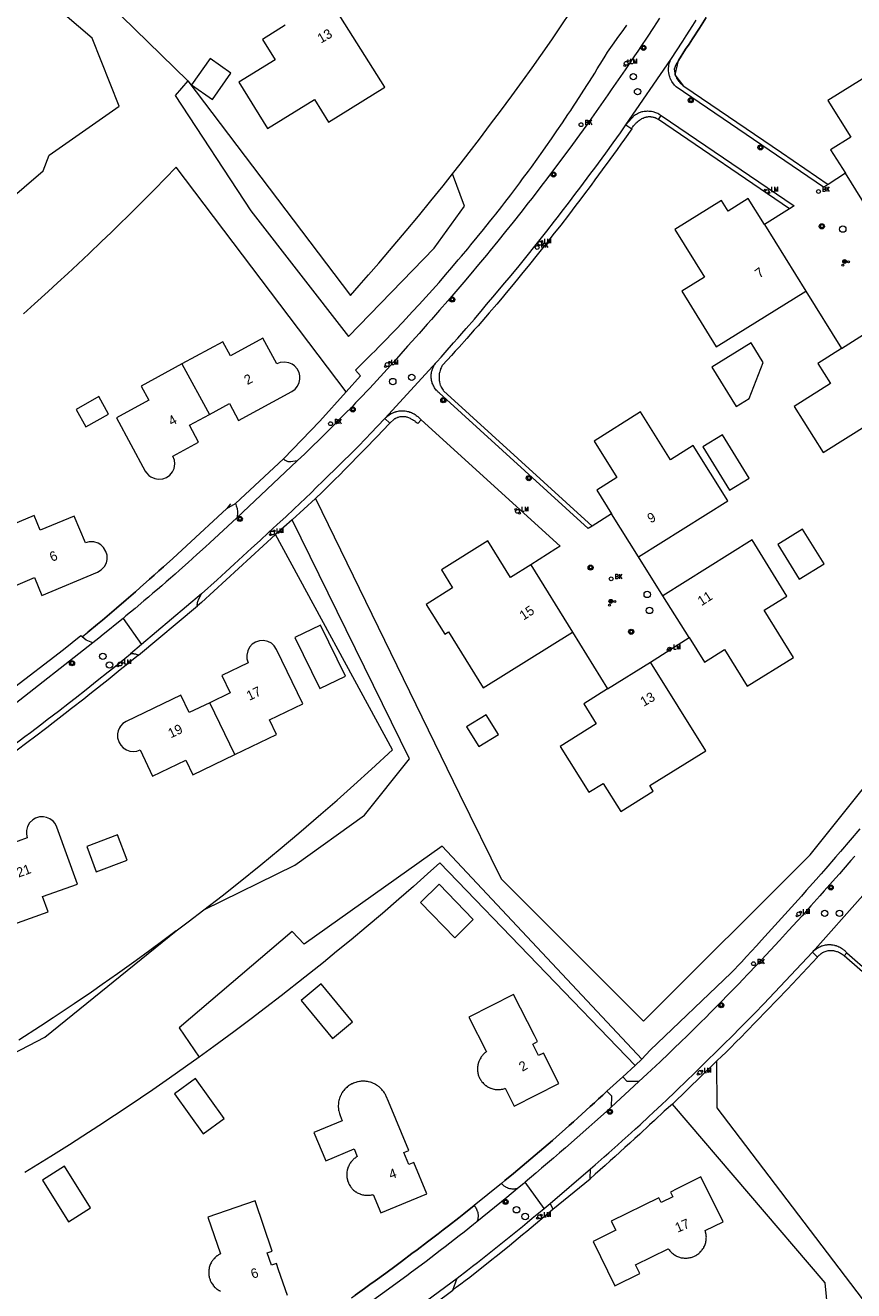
# Model space of a CAD drawing. Header units: metres. Extents: x 138165 to 154469, y 480134 to 494189.
# Tile 321 of 656: x 149211 to 149319, y 483194 to 483359. Entities that reach past the tile are written whole.
import ezdxf

# ---------------------------------------------------------------- set-up
doc = ezdxf.new("R2010")
doc.units = ezdxf.units.M
doc.header["$LTSCALE"] = 0.001
doc.header["$MEASUREMENT"] = 0
for name, color, linetype, lineweight in [('Level 5', 7, 'Continuous', 0), ('TOP-L-terrein schutting raster hek leuning', 7, 'Continuous', 0), ('TOP-L-topo objecten punt', 7, 'Continuous', 0), ('TOP-L-topo objecten vlak', 7, 'Continuous', 0), ('TOP-T-topo huisnummering naamgeving', 7, 'Continuous', 0)]:
    doc.layers.add(name, color=color, linetype=linetype, lineweight=lineweight)
doc.styles.add('Style-INTL_ISO', font='INTL_ISO.shx')
doc.styles.add('Style-STANDARD', font='STANDARD.shx')

# ---------------------------------------------------------------- blocks, each defined once
blk = doc.blocks.new('24')
at = {"layer": 'TOP-L-topo objecten punt', "color": 7, "linetype": 'Continuous', "lineweight": 0}
for radius in [0.025, 0.0182, 0.0115, 0.005]:
    blk.add_circle((0, 0), radius, dxfattribs=at)
blk = doc.blocks.new('39')
at = {"layer": 'TOP-L-topo objecten punt', "color": 7, "linetype": 'Continuous', "lineweight": 0}
for p, q in [((0.0175, 0.0175), (-0.0175, 0.0175)), ((-0.0175, 0.0175), (-0.0175, -0.0175)), ((0.0175, 0.0175), (0.0175, -0.0175)), ((0.0175, -0.0175), (-0.0175, -0.0175))]:
    blk.add_line(p, q, dxfattribs=at)
blk.add_circle((0, 0), 0.0332, dxfattribs=at)
blk = doc.blocks.new('72')
at = {"layer": 'TOP-L-topo objecten punt', "color": 7, "linetype": 'Continuous', "lineweight": 0}
blk.add_circle((0, 0), 0.025, dxfattribs=at)
at = {"layer": 'TOP-L-topo objecten punt', "color": 7, "linetype": 'Continuous', "lineweight": 0, "style": 'Style-STANDARD'}
blk.add_text('BK', height=0.06, dxfattribs=at).set_placement((0.0483, 0))
blk = doc.blocks.new('*U13')
at = {"layer": 'Level 5', "color": 7, "linetype": 'Continuous', "lineweight": 0}
blk.add_circle((0, 0), 0.0415, dxfattribs=at)
blk = doc.blocks.new('150')
at = {"layer": 'Level 5', "color": 7, "linetype": 'Continuous', "lineweight": 0}
blk.add_blockref('*U13', (0, 0), dxfattribs=at)
blk = doc.blocks.new('16')
at = {"layer": 'TOP-L-topo objecten punt', "color": 7, "linetype": 'Continuous', "lineweight": 0}
blk.add_circle((0, 0), 0.025, dxfattribs=at)
at = {"layer": 'TOP-L-topo objecten punt', "color": 7, "linetype": 'Continuous', "lineweight": 0, "style": 'Style-STANDARD'}
blk.add_text('LM', height=0.06, dxfattribs=at).set_placement((0.0483, 0))
blk = doc.blocks.new('10')
at = {"layer": 'TOP-L-topo objecten punt', "linetype": 'Continuous', "lineweight": 0}
blk.add_circle((0, 0), 0.0125, dxfattribs=at)
blk = doc.blocks.new('119')
at = {"layer": 'TOP-L-topo objecten punt', "color": 7, "linetype": 'Continuous', "lineweight": 0}
blk.add_circle((0, 0), 0.025, dxfattribs=at)
at = {"layer": 'TOP-L-topo objecten punt', "color": 7, "linetype": 'Continuous', "lineweight": 0, "style": 'Style-STANDARD'}
blk.add_text('KK', height=0.06, dxfattribs=at).set_placement((0.0483, 0))

msp = doc.modelspace()

# ---------------------------------------------------------------- linework, layer by layer
at = {"layer": 'TOP-L-terrein schutting raster hek leuning', "flags": 128}
for points in [[(149296.87, 483350.99), (149295.73, 483352.47), (149296.16, 483354.33), (149297.1, 483355.78), (149297.55, 483356.47), (149298, 483357.16), (149298.89, 483358.54), (149299.77, 483359.93)], [(149237.88, 483296.64), (149237.4, 483296.02), (149232.17, 483291.17), (149230.97, 483290.07), (149230.37, 483289.52), (149229.17, 483288.43), (149228.56, 483287.89), (149227.95, 483287.35), (149227.35, 483286.81), (149226.13, 483285.73), (149225.52, 483285.19), (149224.29, 483284.12), (149223.06, 483283.06), (149222.44, 483282.53), (149221.2, 483281.48), (149220.58, 483280.96), (149219.33, 483279.92)], [(149286.85, 483220.18), (149286.31, 483219.67), (149285.77, 483219.17), (149285.23, 483218.67), (149284.69, 483218.18), (149283.6, 483217.19), (149283.06, 483216.69), (149282.51, 483216.2), (149281.96, 483215.71), (149281.41, 483215.22), (149280.31, 483214.25), (149279.76, 483213.77), (149278.64, 483212.8), (149278.09, 483212.32), (149277.53, 483211.85), (149276.41, 483210.9), (149275.84, 483210.42), (149274.71, 483209.48), (149273.58, 483208.54), (149273.14, 483208.18), (149269.57, 483205.28), (149268.24, 483204.23), (149267.57, 483203.7), (149266.23, 483202.65), (149265.55, 483202.13), (149264.88, 483201.61), (149264.2, 483201.09), (149263.53, 483200.58), (149262.17, 483199.55), (149261.49, 483199.04), (149260.13, 483198.02), (149259.44, 483197.51), (149258.07, 483196.5), (149256.7, 483195.5), (149256.01, 483195), (149255.32, 483194.51), (149254.12, 483193.65)]]:
    msp.add_lwpolyline(points, dxfattribs=at)
at = {"layer": 'TOP-L-topo objecten vlak', "flags": 128}
for points in [[(149204.65, 483378.67), (149232.31, 483351.69)], [(149139.29, 483283.63), (149143.01, 483287.22), (149163.84, 483300.57), (149184.71, 483315.24), (149213.51, 483339.96), (149214.3, 483342.02), (149223.4, 483348.37), (149219.86, 483357.23), (149202.33, 483372.2), (149200.71, 483371.47), (149199.13, 483373.01)], [(149245.01, 483358.91), (149242.05, 483357.05), (149243.67, 483354.43), (149238.94, 483351.49), (149242.67, 483345.47), (149248.81, 483349.27), (149250.64, 483346.32), (149257.95, 483350.85), (149250.66, 483362.44)], [(149293.72, 483359.82), (149292.92, 483358.6), (149292.1, 483357.38), (149291.29, 483356.16), (149290.88, 483355.55), (149290.46, 483354.94), (149289.66, 483353.77), (149289.22, 483353.11), (149288.32, 483351.8), (149287.43, 483350.49), (149286.98, 483349.84), (149286.07, 483348.54), (149285.15, 483347.24), (149284.23, 483345.95), (149283.3, 483344.67), (149282.37, 483343.38), (149281.9, 483342.74), (149280.96, 483341.47), (149280.48, 483340.83), (149279.53, 483339.57), (149279.05, 483338.93), (149278.57, 483338.3), (149277.6, 483337.04), (149277.12, 483336.42), (149276.63, 483335.79), (149275.65, 483334.54), (149274.67, 483333.3), (149273.68, 483332.06), (149272.68, 483330.83), (149271.67, 483329.6), (149271.17, 483328.99), (149270.16, 483327.77), (149269.14, 483326.55), (149268.24, 483325.49), (149267.72, 483324.87), (149267.19, 483324.26), (149266.67, 483323.65), (149266.14, 483323.04), (149265.08, 483321.82), (149264.55, 483321.21), (149264.02, 483320.61), (149263.48, 483320), (149262.41, 483318.8), (149261.5, 483317.8), (149260.93, 483317.14), (149260.05, 483316.14), (149259.16, 483315.14), (149258.71, 483314.65), (149257.81, 483313.66), (149256.9, 483312.67), (149255.99, 483311.7), (149255.54, 483311.21), (149255.08, 483310.72), (149254.15, 483309.76), (149253.69, 483309.27), (149252.76, 483308.32), (149252.29, 483307.84), (149251.35, 483306.89), (149250.41, 483305.94), (149249.46, 483305), (149248.5, 483304.07), (149247.54, 483303.14), (149246.57, 483302.22)], [(149266.78, 483339.59), (149267.75, 483340.82), (149268.93, 483342.33), (149270.28, 483344.1), (149271.73, 483346.02), (149273, 483347.71), (149274.48, 483349.72), (149275.87, 483351.64), (149277.12, 483353.39), (149278.25, 483354.99), (149279.67, 483357.03), (149280.91, 483358.84), (149282.09, 483360.58)], [(149295.17, 483354.46), (149296.73, 483356.84), (149297.17, 483357.52), (149298.05, 483358.89), (149298.48, 483359.57)], [(149299.77, 483359.93), (149298.89, 483358.54), (149298, 483357.16), (149297.55, 483356.47), (149297.1, 483355.78), (149296.16, 483354.33), (149295.83, 483353.76), (149295.6, 483353.18), (149295.73, 483352.47), (149295.79, 483352.33), (149295.82, 483352.25), (149295.86, 483352.18), (149295.93, 483352.04), (149295.97, 483351.97), (149296.01, 483351.9), (149296.05, 483351.84), (149296.1, 483351.77), (149296.14, 483351.71), (149296.19, 483351.64), (149296.24, 483351.58), (149296.29, 483351.52), (149296.34, 483351.46), (149296.45, 483351.34), (149296.51, 483351.29), (149296.62, 483351.18), (149296.68, 483351.13), (149296.74, 483351.08), (149296.87, 483350.99), (149309.57, 483342.36), (149315.64, 483338.19)], [(149252.93, 483311.21), (149254.79, 483313.27), (149254.14, 483314.02), (149254.87, 483314.74), (149255.33, 483315.19), (149256.24, 483316.09), (149256.69, 483316.55), (149257.14, 483317), (149258.04, 483317.92), (149258.93, 483318.84), (149259.37, 483319.3), (149260.26, 483320.23), (149260.7, 483320.7), (149261.57, 483321.64), (149262.44, 483322.58), (149262.87, 483323.06), (149263.73, 483324.01), (149264.58, 483324.97), (149265.01, 483325.45), (149265.85, 483326.41), (149266.69, 483327.38), (149267.52, 483328.36), (149267.94, 483328.85), (149268.76, 483329.83), (149269.17, 483330.32), (149269.98, 483331.32), (149270.79, 483332.31), (149271.59, 483333.31), (149271.99, 483333.81), (149272.39, 483334.32), (149273.18, 483335.33), (149273.57, 483335.84), (149274.35, 483336.85), (149274.74, 483337.36), (149275.51, 483338.39), (149275.89, 483338.91), (149276.65, 483339.94), (149277.03, 483340.46), (149277.78, 483341.5), (149278.52, 483342.54), (149278.89, 483343.07), (149279.63, 483344.12), (149279.99, 483344.64), (149280.36, 483345.17), (149281.08, 483346.23), (149281.79, 483347.3), (149282.15, 483347.83), (149282.5, 483348.37), (149282.85, 483348.9), (149283.55, 483349.98), (149284.24, 483351.06), (149284.58, 483351.6), (149285.27, 483352.69), (149285.6, 483353.23), (149286.27, 483354.33), (149286.61, 483354.87), (149286.94, 483355.42), (149287.8, 483356.61), (149288.21, 483357.19), (149289.04, 483358.36), (149289.46, 483358.94)], [(149232.82, 483351.16), (149235.52, 483349.26), (149237.94, 483352.69), (149235.24, 483354.6), (149232.82, 483351.16)], [(149289.33, 483345.94), (149295.17, 483354.46)], [(149315.64, 483338.19), (149315.04, 483337.83), (149295.89, 483350.9), (149295.78, 483351), (149295.67, 483351.11), (149295.57, 483351.23), (149295.52, 483351.29), (149295.43, 483351.42), (149295.39, 483351.48), (149295.3, 483351.61), (149295.23, 483351.75), (149295.19, 483351.82), (149295.13, 483351.96), (149295.1, 483352.03), (149295.04, 483352.18), (149295, 483352.33), (149294.98, 483352.4), (149294.94, 483352.55), (149294.93, 483352.63), (149294.9, 483352.78), (149294.89, 483352.94), (149294.88, 483353.02), (149294.88, 483353.17), (149294.88, 483353.25), (149294.89, 483353.41), (149294.9, 483353.48), (149294.92, 483353.64), (149294.93, 483353.71), (149294.96, 483353.87), (149294.98, 483353.94), (149295.03, 483354.09), (149295.08, 483354.24), (149295.11, 483354.31), (149295.17, 483354.46)], [(149321.38, 483334.06), (149333.03, 483341.32), (149328.51, 483348.54), (149325.56, 483346.69), (149321.67, 483352.9), (149315.61, 483349.11), (149318.59, 483344.35), (149315.96, 483342.7), (149317.89, 483339.64)], [(149232.31, 483351.69), (149230.69, 483349.76), (149240.54, 483334.74), (149253.24, 483318.4), (149264.36, 483329.92), (149268.33, 483335.37), (149266.78, 483339.59)], [(149232.31, 483351.69), (149253.47, 483323.75), (149254.63, 483325.05), (149255.83, 483326.41), (149257.16, 483327.95), (149258.58, 483329.6), (149260.75, 483332.17), (149262.33, 483334.07), (149263.96, 483336.07), (149265.54, 483338.03), (149266.78, 483339.59)], [(149289.33, 483345.94), (149290.43, 483347.19), (149290.56, 483347.28), (149290.69, 483347.36), (149290.82, 483347.43), (149290.96, 483347.5), (149291.1, 483347.56), (149291.24, 483347.61), (149291.32, 483347.63), (149291.46, 483347.67), (149291.54, 483347.69), (149291.69, 483347.72), (149291.76, 483347.73), (149291.92, 483347.75), (149291.99, 483347.75), (149292.14, 483347.76), (149292.3, 483347.75), (149292.37, 483347.75), (149292.52, 483347.73), (149292.67, 483347.71), (149292.83, 483347.68), (149292.97, 483347.64), (149293.05, 483347.62), (149293.19, 483347.57), (149293.33, 483347.51), (149293.47, 483347.45), (149293.6, 483347.37), (149293.67, 483347.34), (149293.8, 483347.25), (149293.92, 483347.16)], [(149264.67, 483315.05), (149264.72, 483315.11), (149265.27, 483315.72), (149265.82, 483316.34), (149266.91, 483317.57), (149267.45, 483318.18), (149267.99, 483318.81), (149268.53, 483319.43), (149269.61, 483320.67), (149270.68, 483321.92), (149271.21, 483322.55), (149272.28, 483323.81), (149273.33, 483325.07), (149274.38, 483326.34), (149275.42, 483327.61), (149276.46, 483328.89), (149277.49, 483330.18), (149278.01, 483330.82), (149279.03, 483332.11), (149280.04, 483333.41), (149280.55, 483334.06), (149281.05, 483334.71), (149281.85, 483335.74), (149282.83, 483337.04), (149283.32, 483337.69), (149284.3, 483338.99), (149284.78, 483339.65), (149285.27, 483340.3), (149286.23, 483341.61), (149286.71, 483342.27), (149287.66, 483343.59), (149288.61, 483344.91), (149289.33, 483345.94)], [(149289.33, 483345.94), (149290.08, 483345.42)], [(149290.08, 483345.42), (149290.16, 483345.56), (149290.2, 483345.63), (149290.24, 483345.69), (149290.33, 483345.82), (149290.37, 483345.88), (149290.47, 483346), (149290.52, 483346.06), (149290.57, 483346.11), (149290.68, 483346.22), (149290.79, 483346.32), (149290.85, 483346.37), (149290.98, 483346.47), (149291.1, 483346.55), (149291.17, 483346.59), (149291.23, 483346.63), (149291.32, 483346.69), (149291.42, 483346.76), (149291.54, 483346.82), (149291.59, 483346.84), (149291.71, 483346.89), (149291.83, 483346.93), (149291.89, 483346.95), (149291.95, 483346.97), (149292.01, 483346.98), (149292.07, 483346.99), (149292.2, 483347.01), (149292.26, 483347.02), (149292.39, 483347.02), (149292.51, 483347.02), (149292.58, 483347.01), (149292.64, 483347.01), (149292.7, 483347), (149292.76, 483346.99), (149292.89, 483346.96), (149292.95, 483346.95), (149293.07, 483346.91), (149293.12, 483346.89), (149293.24, 483346.84), (149293.3, 483346.81), (149293.41, 483346.75), (149293.52, 483346.68), (149293.57, 483346.65)], [(149293.57, 483346.65), (149293.92, 483347.16)], [(149310.62, 483335.04), (149293.57, 483346.65)], [(149293.92, 483347.16), (149311.21, 483335.4), (149310.62, 483335.04)], [(149290.08, 483345.42), (149289.14, 483344.08), (149288.66, 483343.42), (149288.18, 483342.75), (149287.23, 483341.42), (149286.26, 483340.1), (149285.29, 483338.78), (149284.8, 483338.12), (149283.82, 483336.81), (149283.33, 483336.16), (149282.83, 483335.51), (149282.34, 483334.86), (149281.84, 483334.21), (149280.84, 483332.91), (149279.83, 483331.62), (149279.33, 483330.97), (149278.82, 483330.33), (149277.8, 483329.05), (149276.78, 483327.77), (149275.75, 483326.5), (149275.23, 483325.87), (149274.43, 483324.9), (149273.96, 483324.33), (149273, 483323.19), (149272.52, 483322.63), (149271.55, 483321.5), (149271.07, 483320.93), (149270.58, 483320.37), (149270.09, 483319.81), (149269.6, 483319.25), (149268.62, 483318.14), (149267.63, 483317.03), (149267.13, 483316.48), (149266.63, 483315.92), (149266.13, 483315.38), (149265.44, 483314.63), (149265.39, 483314.54), (149265.32, 483314.4), (149265.28, 483314.33), (149265.22, 483314.19), (149265.2, 483314.11), (149265.15, 483313.97), (149265.1, 483313.82), (149265.07, 483313.67), (149265.05, 483313.59), (149265.04, 483313.52), (149265.03, 483313.44), (149265.02, 483313.37), (149265.02, 483313.29), (149265.01, 483313.14), (149265.01, 483312.98), (149265.02, 483312.83), (149265.04, 483312.68), (149265.06, 483312.53), (149265.08, 483312.45), (149265.11, 483312.3), (149265.13, 483312.23), (149265.18, 483312.08), (149265.21, 483312.01), (149265.24, 483311.94), (149265.3, 483311.8), (149265.37, 483311.66), (149265.45, 483311.53), (149265.53, 483311.4), (149265.58, 483311.34), (149284.93, 483293.72)], [(149252.93, 483311.21), (149230.79, 483340.44), (149229.38, 483338.98), (149228.03, 483337.6), (149226.6, 483336.16), (149224.64, 483334.21), (149223.38, 483332.98), (149222.33, 483331.95), (149221.1, 483330.76), (149219.49, 483329.22), (149218.01, 483327.83), (149216.69, 483326.6), (149215.38, 483325.39), (149214.14, 483324.25), (149212.35, 483322.64), (149210.93, 483321.36)], [(149317.89, 483339.64), (149315.64, 483338.19)], [(149321.38, 483334.06), (149317.89, 483339.64)], [(149307.37, 483332.97), (149305.26, 483336.37), (149302.62, 483334.73), (149301.77, 483336.11), (149295.7, 483332.35), (149299.56, 483326.12), (149296.59, 483324.29), (149301.08, 483317.05), (149312.76, 483324.3)], [(149310.62, 483335.04), (149307.37, 483332.97)], [(149307.37, 483332.97), (149312.76, 483324.3)], [(149312.76, 483324.3), (149317.4, 483316.86)], [(149317.4, 483316.86), (149314.3, 483314.91), (149315.95, 483312.29), (149311.22, 483309.31), (149315, 483303.3), (149321.14, 483307.16), (149322.99, 483304.21), (149330.29, 483308.8), (149323, 483320.39)], [(149317.4, 483316.86), (149323, 483320.39)], [(149235.13, 483308.27), (149237.73, 483309.68), (149238.93, 483307.47), (149245.86, 483311.23), (149246.28, 483311.55), (149246.59, 483311.93), (149246.81, 483312.4), (149246.9, 483312.84), (149246.89, 483313.3), (149246.8, 483313.71), (149246.54, 483314.21), (149246.19, 483314.59), (149245.9, 483314.8), (149245.47, 483314.99), (149244.92, 483315.08), (149244.35, 483315.02), (149243.89, 483314.84), (149242.08, 483318.17), (149237.88, 483315.89), (149236.87, 483317.73), (149231.56, 483314.84)], [(149305.38, 483310.35), (149307.2, 483315.01), (149305.61, 483317.56), (149300.52, 483314.39), (149303.68, 483309.3), (149305.38, 483310.35)], [(149231.56, 483314.84), (149226.24, 483311.95), (149227.25, 483310.1), (149223.02, 483307.8), (149226.79, 483300.88), (149226.93, 483300.66), (149227.23, 483300.33), (149227.51, 483300.12), (149228.02, 483299.9), (149228.47, 483299.82), (149229.06, 483299.88), (149229.56, 483300.07), (149229.98, 483300.37), (149230.31, 483300.77), (149230.53, 483301.24), (149230.63, 483301.81), (149230.58, 483302.31), (149230.39, 483302.84), (149233.73, 483304.66), (149232.54, 483306.86), (149235.13, 483308.27)], [(149231.56, 483314.84), (149235.13, 483308.27)], [(149257.97, 483307.73), (149264.67, 483315.05)], [(149284.93, 483293.72), (149284.44, 483293.41), (149265.02, 483311.08), (149264.92, 483311.16), (149264.81, 483311.26), (149264.76, 483311.31), (149264.66, 483311.42), (149264.57, 483311.54), (149264.52, 483311.6), (149264.44, 483311.72), (149264.36, 483311.85), (149264.32, 483311.92), (149264.26, 483312.05), (149264.2, 483312.18), (149264.14, 483312.33), (149264.12, 483312.4), (149264.08, 483312.54), (149264.05, 483312.68), (149264.02, 483312.83), (149264, 483312.98), (149263.99, 483313.13), (149263.99, 483313.2), (149263.99, 483313.28), (149263.99, 483313.35), (149264, 483313.5), (149264.02, 483313.65), (149264.05, 483313.79), (149264.06, 483313.87), (149264.1, 483314.01), (149264.12, 483314.08), (149264.15, 483314.15), (149264.2, 483314.29), (149264.26, 483314.43), (149264.33, 483314.56), (149264.4, 483314.69), (149264.44, 483314.76), (149264.49, 483314.82), (149264.57, 483314.94), (149264.67, 483315.05)], [(149244.78, 483302.46), (149249.51, 483307.4), (149252.93, 483311.21)], [(149222.02, 483308.31), (149220.76, 483310.58), (149217.79, 483308.91), (149219.06, 483306.65), (149222.02, 483308.31)], [(149257.97, 483307.73), (149258.1, 483307.86), (149258.16, 483307.92), (149258.21, 483307.97), (149258.33, 483308.07), (149258.46, 483308.17), (149258.52, 483308.21), (149258.66, 483308.29), (149258.79, 483308.37), (149258.93, 483308.44), (149259.08, 483308.51), (149259.15, 483308.53), (149259.3, 483308.59), (149259.37, 483308.61), (149259.45, 483308.63), (149259.52, 483308.65), (149259.68, 483308.68), (149259.83, 483308.71), (149259.99, 483308.72), (149260.14, 483308.73), (149260.3, 483308.73), (149260.46, 483308.73), (149260.61, 483308.71), (149260.77, 483308.69), (149260.92, 483308.66), (149261.07, 483308.62), (149261.22, 483308.57), (149261.3, 483308.55), (149261.44, 483308.49), (149261.58, 483308.43), (149261.72, 483308.35), (149261.79, 483308.32), (149261.92, 483308.23), (149262.05, 483308.14), (149262.18, 483308.05), (149262.24, 483308), (149262.7, 483307.54)], [(149258.61, 483307.12), (149259.16, 483307.65), (149259.26, 483307.72), (149259.32, 483307.75), (149259.43, 483307.81), (149259.48, 483307.83), (149259.6, 483307.88), (149259.66, 483307.9), (149259.72, 483307.92), (149259.84, 483307.95), (149259.97, 483307.98), (149260.09, 483308), (149260.22, 483308.01), (149260.34, 483308.01), (149260.41, 483308), (149260.53, 483307.99), (149260.66, 483307.97), (149260.72, 483307.96), (149260.84, 483307.93), (149260.9, 483307.91), (149261.02, 483307.87), (149261.14, 483307.82), (149261.25, 483307.77), (149261.3, 483307.73), (149261.36, 483307.7), (149261.51, 483307.62), (149261.58, 483307.58), (149261.71, 483307.5), (149261.85, 483307.41), (149261.92, 483307.36), (149262.04, 483307.26), (149262.17, 483307.15), (149262.24, 483307.07), (149262.7, 483307.54)], [(149290.95, 483289.74), (149302.58, 483297), (149298.07, 483304.22), (149295.12, 483302.37), (149291.24, 483308.58), (149285.19, 483304.8), (149288.16, 483300.03), (149285.53, 483298.39), (149287.45, 483295.31)], [(149234.09, 483284.9), (149236.14, 483286.75), (149237.26, 483287.77), (149238.37, 483288.79), (149240.61, 483290.84), (149241.72, 483291.86), (149242.83, 483292.89), (149243.95, 483293.92), (149245.06, 483294.95), (149246.17, 483295.98), (149248.38, 483298.05), (149249.07, 483298.79), (149249.87, 483299.56), (149250.44, 483300.12), (149251.59, 483301.23), (149252.73, 483302.36), (149253.3, 483302.92), (149253.86, 483303.49), (149254.43, 483304.05), (149255.55, 483305.19), (149256.11, 483305.76), (149257.97, 483307.73)], [(149258.61, 483307.12), (149257.67, 483306.14), (149257.06, 483305.49), (149256.44, 483304.86), (149255.83, 483304.22), (149254.59, 483302.95), (149253.34, 483301.68), (149252.72, 483301.05), (149252.1, 483300.42), (149251.47, 483299.79), (149250.84, 483299.17), (149249.81, 483298.15), (149248.95, 483297.3)], [(149257.97, 483307.73), (149258.61, 483307.12)], [(149262.7, 483307.54), (149280.78, 483291.11), (149280.22, 483290.75), (149276.95, 483288.67)], [(149301.91, 483305.6), (149299.35, 483304.03), (149302.8, 483298.41), (149305.36, 483299.98), (149301.91, 483305.6)], [(149244.78, 483302.46), (149238.52, 483296.65)], [(149246.57, 483302.22), (149238.7, 483294.8)], [(149246.57, 483302.22), (149245.73, 483302.08), (149245.64, 483302.08), (149245.59, 483302.08), (149245.49, 483302.09), (149245.4, 483302.1), (149245.31, 483302.13), (149245.26, 483302.14), (149245.21, 483302.16), (149245.13, 483302.2), (149245.04, 483302.25), (149245, 483302.27), (149244.92, 483302.33), (149244.89, 483302.36), (149244.82, 483302.43), (149244.78, 483302.46)], [(149218.58, 483279.31), (149219.33, 483279.92), (149220.58, 483280.96), (149221.2, 483281.48), (149222.44, 483282.53), (149223.06, 483283.06), (149224.29, 483284.12), (149225.52, 483285.19), (149226.13, 483285.73), (149227.35, 483286.81), (149227.95, 483287.35), (149228.56, 483287.89), (149229.17, 483288.43), (149230.37, 483289.52), (149230.97, 483290.07), (149232.17, 483291.17), (149237.4, 483296.02), (149238.52, 483296.65)], [(149238.52, 483296.65), (149238.55, 483296.59), (149238.58, 483296.52), (149238.63, 483296.38), (149238.67, 483296.23), (149238.7, 483296.16), (149238.73, 483296.02), (149238.74, 483295.94), (149238.75, 483295.87), (149238.77, 483295.72), (149238.78, 483295.64), (149238.78, 483295.49), (149238.78, 483295.42), (149238.78, 483295.27), (149238.76, 483295.12), (149238.75, 483295.05), (149238.73, 483294.9), (149238.7, 483294.8)], [(149245.89, 483294.56), (149248.95, 483297.3)], [(149248.95, 483297.3), (149267.66, 483258.83), (149273.08, 483247.8), (149291.64, 483229.29), (149313.3, 483250.95), (149328.41, 483269.81)], [(149209.63, 483285.88), (149212.35, 483287.02), (149213.33, 483284.7), (149220.59, 483287.75), (149221.04, 483288.02), (149221.46, 483288.45), (149221.72, 483288.95), (149221.82, 483289.4), (149221.81, 483289.93), (149221.67, 483290.44), (149221.37, 483290.94), (149221.02, 483291.28), (149220.64, 483291.51), (149220.09, 483291.67), (149219.49, 483291.67), (149219, 483291.54), (149217.53, 483295.03), (149213.12, 483293.18), (149212.31, 483295.12), (149206.73, 483292.78)], [(149238.7, 483294.8), (149235.2, 483291.55), (149234.64, 483291.04), (149233.51, 483290.01), (149232.94, 483289.5), (149232.37, 483288.99), (149231.23, 483287.98), (149230.66, 483287.48), (149230.08, 483286.97), (149229.51, 483286.47), (149228.93, 483285.97), (149228.36, 483285.47), (149227.78, 483284.98), (149227.2, 483284.48), (149226.61, 483283.99), (149225.45, 483283), (149224.86, 483282.52), (149224.27, 483282.03), (149223.89, 483281.71)], [(149287.45, 483295.31), (149284.93, 483293.72)], [(149290.95, 483289.74), (149287.45, 483295.31)], [(149234.42, 483243.77), (149246.25, 483249.6), (149255.31, 483256.1), (149261.17, 483263.43), (149245.89, 483294.56)], [(149245.89, 483294.56), (149243.72, 483292.62)], [(149315.11, 483288.82), (149312.31, 483293.32), (149309.08, 483291.31), (149311.88, 483286.81), (149315.11, 483288.82)], [(149243.72, 483292.62), (149234.11, 483283.78), (149233.56, 483283.36)], [(149234.42, 483243.77), (149236.8, 483245.62), (149238.9, 483247.29), (149241.84, 483249.66), (149244.36, 483251.74), (149246.77, 483253.76), (149249.65, 483256.23), (149251.75, 483258.07), (149253.92, 483260), (149256.22, 483262.08), (149258.95, 483264.6), (149243.72, 483292.62)], [(149276.95, 483288.67), (149274.32, 483287.03), (149271.36, 483291.79), (149265.32, 483288.03), (149266.78, 483285.69), (149263.33, 483283.53), (149265.75, 483279.66), (149266.23, 483279.96), (149270.74, 483272.69), (149282.38, 483279.92)], [(149297.54, 483279.23), (149299.55, 483276.02), (149302.17, 483277.65), (149305.11, 483272.9), (149311.14, 483276.64), (149307.33, 483282.78), (149310.29, 483284.61), (149305.76, 483291.93), (149294.14, 483284.67)], [(149276.95, 483288.67), (149282.38, 483279.92)], [(149294.14, 483284.67), (149290.95, 483289.74)], [(149234.09, 483284.9), (149226.3, 483278.33)], [(149233.56, 483283.36), (149233.55, 483283.4), (149233.55, 483283.52), (149233.56, 483283.58), (149233.57, 483283.69), (149233.58, 483283.75), (149233.59, 483283.81), (149233.62, 483283.92), (149233.65, 483284.03), (149233.69, 483284.14), (149233.74, 483284.25), (149234.09, 483284.9)], [(149225.89, 483276.91), (149233.56, 483283.36)], [(149297.54, 483279.23), (149294.14, 483284.67)], [(149223.89, 483281.71), (149223.1, 483281.06), (149221.92, 483280.09), (149221.32, 483279.61), (149220.73, 483279.13), (149219.98, 483278.53)], [(149223.89, 483281.71), (149226.3, 483278.33)], [(149249.59, 483280.84), (149246.26, 483279.23), (149249.49, 483272.57), (149252.82, 483274.18), (149249.59, 483280.84)], [(149282.38, 483279.92), (149286.95, 483272.55)], [(149218.58, 483279.31), (149218.41, 483279.46), (149216.16, 483277.6), (149209.24, 483272.35)], [(149219.98, 483278.53), (149209.24, 483270.12)], [(149219.98, 483278.53), (149219.1, 483278.86), (149218.58, 483279.31)], [(149226.3, 483278.33), (149224.85, 483277.1)], [(149238.42, 483263.98), (149243.87, 483266.6), (149242.96, 483268.5), (149247.3, 483270.58), (149243.88, 483277.68), (149243.57, 483278.15), (149243.2, 483278.48), (149242.72, 483278.72), (149242.18, 483278.83), (149241.65, 483278.8), (149241.15, 483278.64), (149240.71, 483278.34), (149240.36, 483277.96), (149240.12, 483277.51), (149240, 483276.94), (149240.02, 483276.44), (149240.19, 483275.91), (149236.76, 483274.26), (149237.84, 483272.01), (149235.18, 483270.73)], [(149292.51, 483276.02), (149297.54, 483279.23)], [(149206.71, 483263.06), (149208.18, 483264.14), (149208.92, 483264.69), (149209.65, 483265.23), (149211.12, 483266.33), (149211.85, 483266.88), (149213.31, 483267.99), (149214.04, 483268.54), (149215.49, 483269.66), (149216.94, 483270.78), (149217.67, 483271.35), (149219.11, 483272.48), (149220.54, 483273.62), (149221.97, 483274.77), (149222.68, 483275.34), (149224.11, 483276.5), (149224.85, 483277.1)], [(149225.89, 483276.91), (149224.32, 483275.64), (149223.53, 483275), (149221.95, 483273.73), (149221.16, 483273.1), (149219.57, 483271.84), (149218.77, 483271.22), (149217.18, 483269.97), (149216.38, 483269.34), (149215.58, 483268.72), (149214.78, 483268.1), (149213.97, 483267.49), (149212.36, 483266.26), (149211.55, 483265.65), (149209.94, 483264.42), (149209.13, 483263.82), (149208.31, 483263.21), (149206.97, 483262.21)], [(149224.85, 483277.1), (149225.04, 483277.13), (149225.14, 483277.13), (149225.25, 483277.13), (149225.3, 483277.12), (149225.41, 483277.11), (149225.51, 483277.08), (149225.61, 483277.05), (149225.71, 483277.01), (149225.76, 483276.99), (149225.8, 483276.97), (149225.89, 483276.91)], [(149286.95, 483272.55), (149283.85, 483270.61), (149285.48, 483268), (149280.77, 483265.06), (149284.51, 483259.08), (149286.37, 483260.24), (149288.65, 483256.59), (149292.89, 483259.24), (149292.45, 483259.96), (149299.71, 483264.49), (149292.51, 483276.02)], [(149286.95, 483272.55), (149292.51, 483276.02)], [(149235.18, 483270.73), (149232.51, 483269.45), (149231.42, 483271.72), (149224.32, 483268.31), (149223.88, 483268.02), (149223.58, 483267.69), (149223.42, 483267.45), (149223.27, 483267.09), (149223.18, 483266.69), (149223.19, 483266.17), (149223.37, 483265.57), (149223.6, 483265.21), (149223.91, 483264.88), (149224.35, 483264.6), (149224.79, 483264.45), (149225.26, 483264.41), (149225.67, 483264.45), (149226.1, 483264.6), (149227.74, 483261.19), (149232.05, 483263.26), (149232.96, 483261.36), (149238.42, 483263.98)], [(149238.42, 483263.98), (149235.18, 483270.73)], [(149270.18, 483265.03), (149272.73, 483266.62), (149271.14, 483269.17), (149268.6, 483267.58), (149270.18, 483265.03)], [(149208.45, 483241.48), (149214.14, 483243.53), (149213.43, 483245.51), (149217.95, 483247.14), (149215.28, 483254.55), (149215.04, 483255.01), (149214.79, 483255.32), (149214.38, 483255.62), (149213.93, 483255.82), (149213.52, 483255.89), (149213.01, 483255.87), (149212.52, 483255.72), (149212.15, 483255.5), (149211.74, 483255.11), (149211.47, 483254.64), (149211.33, 483254.12), (149211.32, 483253.65), (149211.43, 483253.16), (149207.84, 483251.87), (149208.69, 483249.52), (149205.91, 483248.52)], [(149319.76, 483254.32), (149318.51, 483252.84), (149317.25, 483251.37), (149316.62, 483250.64), (149315.35, 483249.18), (149314.72, 483248.45), (149314.08, 483247.73), (149312.8, 483246.28), (149312.16, 483245.56), (149310.88, 483244.11), (149309.58, 483242.68), (149308.28, 483241.25), (149306.98, 483239.82), (149306.32, 483239.11), (149305.01, 483237.69), (149304.35, 483236.99), (149303.03, 483235.58), (149292.5, 483225.5), (149291.42, 483224.36)], [(149219.16, 483252.01), (149220.4, 483248.73), (149224.42, 483250.25), (149223.18, 483253.53), (149219.16, 483252.01)], [(149291.42, 483224.36), (149265.42, 483252.05), (149247.45, 483239.3), (149245.88, 483240.97), (149231.21, 483228.42), (149233.78, 483224.6)], [(149319.1, 483250.78), (149318.61, 483250.21), (149317.61, 483249.05), (149317.11, 483248.48), (149316.61, 483247.91), (149315.14, 483246.24), (149314.57, 483245.59), (149313.41, 483244.29), (149312.25, 483243), (149311.67, 483242.36), (149310.5, 483241.08), (149309.32, 483239.8), (149308.14, 483238.53), (149306.96, 483237.26), (149306.36, 483236.63), (149305.17, 483235.38), (149304.57, 483234.75), (149303.96, 483234.12), (149303.36, 483233.5), (149302.76, 483232.88), (149301.54, 483231.64), (149300.33, 483230.4), (149299.71, 483229.79), (149299.1, 483229.17), (149298.27, 483228.35), (149297.16, 483227.26), (149296.6, 483226.72), (149295.48, 483225.63), (149294.92, 483225.1), (149293.79, 483224.02), (149293.22, 483223.49), (149292.09, 483222.43), (149291.02, 483221.44)], [(149290.53, 483223.54), (149265.13, 483249.91), (149263.51, 483248.46), (149261.69, 483246.84), (149259.76, 483245.15), (149257.64, 483243.32), (149255.52, 483241.53), (149253.56, 483239.89), (149251.69, 483238.34), (149249.97, 483236.94), (149247.55, 483235.01), (149244.47, 483232.59), (149242.42, 483231.01), (149240.55, 483229.59), (149238.29, 483227.89), (149235.72, 483226), (149233.78, 483224.6)], [(149269.47, 483242.52), (149265.03, 483247.13), (149262.61, 483244.75), (149267.05, 483240.14), (149269.47, 483242.52)], [(149313.6, 483238.28), (149320.16, 483245.64)], [(149230.81, 483241.03), (149232.38, 483242.21), (149234.42, 483243.77)], [(149093.43, 483179.33), (149096.84, 483178.28), (149099.39, 483178.28), (149106.54, 483178.95), (149108.33, 483178.35), (149118.19, 483180.07), (149123.42, 483181.33), (149127, 483183.12), (149145.07, 483190.66), (149150.3, 483192.72), (149154.74, 483194.57), (149161.42, 483197.81), (149163.34, 483200.2), (149196.71, 483215.42), (149195.76, 483217.86), (149213.72, 483227.21), (149230.81, 483241.03)], [(149230.81, 483241.03), (149229.07, 483239.73), (149227.39, 483238.49), (149225.59, 483237.18), (149223.17, 483235.46), (149221.18, 483234.06), (149219.77, 483233.08), (149217.52, 483231.54), (149214.82, 483229.73), (149213.14, 483228.62), (149210.34, 483226.8)], [(149313.6, 483238.28), (149313.69, 483238.37), (149313.8, 483238.47), (149313.91, 483238.58), (149314.04, 483238.67), (149314.1, 483238.72), (149314.23, 483238.8), (149314.29, 483238.84), (149314.43, 483238.91), (149314.57, 483238.98), (149314.64, 483239.01), (149314.8, 483239.08), (149314.87, 483239.1), (149315.02, 483239.15), (149315.16, 483239.18), (149315.31, 483239.21), (149315.39, 483239.22), (149315.54, 483239.24), (149315.62, 483239.25), (149315.77, 483239.25), (149315.85, 483239.25), (149315.92, 483239.25), (149316, 483239.25), (149316.08, 483239.24), (149316.23, 483239.22), (149316.31, 483239.21), (149316.46, 483239.18), (149316.53, 483239.16), (149316.68, 483239.12), (149316.75, 483239.1), (149316.89, 483239.04), (149317.04, 483238.98), (149317.1, 483238.95), (149317.24, 483238.88), (149317.37, 483238.8), (149317.5, 483238.72), (149317.56, 483238.67), (149317.62, 483238.62), (149317.68, 483238.58), (149317.74, 483238.53), (149317.8, 483238.47), (149317.85, 483238.42), (149317.91, 483238.37), (149317.96, 483238.31), (149318.06, 483238.2)], [(149284.74, 483210.08), (149285.33, 483210.59), (149286.51, 483211.62), (149287.1, 483212.14), (149288.27, 483213.18), (149288.85, 483213.71), (149290.01, 483214.76), (149290.59, 483215.29), (149291.17, 483215.82), (149292.32, 483216.88), (149292.89, 483217.41), (149294.03, 483218.48), (149294.6, 483219.02), (149295.74, 483220.1), (149296.3, 483220.65), (149296.86, 483221.19), (149297.43, 483221.73), (149297.99, 483222.28), (149299.08, 483223.36), (149299.79, 483224.05), (149301.2, 483225.44), (149301.91, 483226.14), (149303.31, 483227.53), (149304.01, 483228.23), (149305.4, 483229.64), (149306.1, 483230.34), (149307.29, 483231.56), (149313.6, 483238.28)], [(149314.28, 483237.64), (149312.97, 483236.24), (149311.66, 483234.84), (149311, 483234.14), (149310.34, 483233.44), (149309.01, 483232.05), (149307.68, 483230.67), (149306.34, 483229.29), (149305, 483227.91), (149304.32, 483227.23), (149303.65, 483226.55), (149302.97, 483225.86), (149302.3, 483225.19), (149301.86, 483224.77), (149301.13, 483224.08)], [(149313.6, 483238.28), (149314.28, 483237.64)], [(149314.28, 483237.64), (149314.32, 483237.7), (149314.41, 483237.8), (149314.45, 483237.84), (149314.5, 483237.89), (149314.55, 483237.93), (149314.65, 483238.02), (149314.75, 483238.1), (149314.86, 483238.17), (149314.92, 483238.21), (149315.03, 483238.27), (149315.15, 483238.33), (149315.27, 483238.37), (149315.4, 483238.41), (149315.53, 483238.45), (149315.66, 483238.47), (149315.79, 483238.49), (149315.85, 483238.49), (149315.92, 483238.5), (149316.05, 483238.5), (149316.18, 483238.49), (149316.25, 483238.49), (149316.38, 483238.47), (149316.44, 483238.46), (149316.6, 483238.42), (149316.73, 483238.38), (149316.8, 483238.36), (149316.93, 483238.31), (149316.99, 483238.28), (149317.11, 483238.22), (149317.24, 483238.16), (149317.35, 483238.09), (149317.47, 483238.01), (149317.58, 483237.92), (149317.63, 483237.87), (149317.71, 483237.79)], [(149317.71, 483237.79), (149318.06, 483238.2)], [(149336.11, 483221.76), (149317.71, 483237.79)], [(149318.06, 483238.2), (149336.56, 483222.06), (149336.11, 483221.76)], [(149247.08, 483231.96), (149251.15, 483227.02), (149253.76, 483229.21), (149249.69, 483234.15), (149247.08, 483231.96)], [(149270.69, 483221.29), (149270.78, 483221.2), (149270.87, 483221.1), (149270.97, 483221.02), (149271.07, 483220.93), (149271.13, 483220.9), (149271.23, 483220.82), (149271.35, 483220.75), (149271.4, 483220.72), (149271.52, 483220.66), (149271.64, 483220.61), (149271.7, 483220.58), (149271.76, 483220.56), (149271.88, 483220.51), (149272.01, 483220.48), (149272.14, 483220.45), (149272.2, 483220.43), (149272.33, 483220.41), (149272.46, 483220.4), (149272.53, 483220.39), (149272.66, 483220.39), (149272.79, 483220.39), (149272.92, 483220.4), (149272.99, 483220.4), (149273.12, 483220.42), (149273.18, 483220.43), (149273.31, 483220.46), (149273.44, 483220.49), (149273.56, 483220.53), (149273.63, 483220.56), (149274.81, 483218.24), (149280.6, 483221.2), (149278.59, 483225.14), (149277.97, 483224.82), (149277.2, 483226.31), (149277.83, 483226.63), (149277.42, 483227.44), (149274.69, 483232.78), (149268.9, 483229.82), (149271.2, 483225.31), (149271.15, 483225.28), (149271.05, 483225.2), (149270.99, 483225.16), (149270.89, 483225.07), (149270.8, 483224.98), (149270.71, 483224.89), (149270.67, 483224.84), (149270.62, 483224.79), (149270.54, 483224.68), (149270.5, 483224.63), (149270.43, 483224.52), (149270.36, 483224.41), (149270.3, 483224.29), (149270.27, 483224.23), (149270.22, 483224.11), (149270.19, 483224.05), (149270.15, 483223.93), (149270.11, 483223.8), (149270.09, 483223.74), (149270.06, 483223.61), (149270.04, 483223.48), (149270.02, 483223.35), (149270.02, 483223.29), (149270.01, 483223.16), (149270.01, 483223.03), (149270.02, 483222.9), (149270.02, 483222.83), (149270.03, 483222.76), (149270.04, 483222.7), (149270.06, 483222.57), (149270.07, 483222.51), (149270.1, 483222.38), (149270.12, 483222.32), (149270.16, 483222.19), (149270.23, 483222.01), (149270.29, 483221.89), (149270.35, 483221.77), (149270.41, 483221.66), (149270.49, 483221.55), (149270.52, 483221.5), (149270.6, 483221.39), (149270.69, 483221.29)], [(149233.78, 483224.6), (149232.02, 483223.35), (149229.94, 483221.88), (149227.76, 483220.37), (149226.16, 483219.28), (149224.67, 483218.26), (149222.8, 483217.02), (149220.73, 483215.66), (149218.68, 483214.33), (149216.92, 483213.2), (149214.51, 483211.68), (149211.1, 483209.59)], [(149290.53, 483223.54), (149291.42, 483224.36)], [(149295.39, 483218.48), (149301.13, 483224.08)], [(149301.13, 483224.08), (149301.18, 483218.01), (149324.63, 483187.18)], [(149288.93, 483222.05), (149290.53, 483223.54)], [(149237.05, 483216.64), (149233.31, 483221.83), (149230.57, 483219.82), (149234.31, 483214.62), (149237.05, 483216.64)], [(149254.97, 483221.47), (149254.89, 483221.47), (149254.73, 483221.45), (149254.65, 483221.44), (149254.49, 483221.41), (149254.42, 483221.4), (149254.26, 483221.35), (149254.18, 483221.33), (149254.03, 483221.28), (149253.88, 483221.22), (149253.73, 483221.15), (149253.66, 483221.12), (149253.52, 483221.04), (149253.38, 483220.96), (149253.25, 483220.86), (149253.18, 483220.82), (149253.12, 483220.77), (149253, 483220.66), (149252.88, 483220.55), (149252.82, 483220.5), (149252.71, 483220.38), (149252.61, 483220.26), (149252.51, 483220.13), (149252.42, 483219.99), (149252.38, 483219.92), (149252.34, 483219.86), (149252.26, 483219.71), (149252.22, 483219.64), (149252.19, 483219.57), (149252.16, 483219.49), (149252.1, 483219.34), (149252.07, 483219.27), (149252.02, 483219.11), (149251.98, 483218.96), (149251.95, 483218.8), (149251.93, 483218.64), (149251.91, 483218.48), (149251.9, 483218.32), (149251.9, 483218.16), (149251.9, 483218.08), (149251.91, 483218), (149251.92, 483217.92), (149251.92, 483217.84), (149251.95, 483217.68), (149251.96, 483217.6), (149252, 483217.44), (149252.04, 483217.29), (149252.09, 483217.13), (149252.13, 483217.03), (149252.42, 483216.34), (149248.74, 483214.81), (149250.27, 483211.13), (149253.95, 483212.66), (149254.37, 483211.66), (149254.25, 483211.59), (149254.14, 483211.52), (149254.09, 483211.48), (149253.99, 483211.4), (149253.84, 483211.27), (149253.79, 483211.22), (149253.7, 483211.13), (149253.61, 483211.03), (149253.53, 483210.93), (149253.46, 483210.82), (149253.39, 483210.71), (149253.35, 483210.66), (149253.32, 483210.6), (149253.26, 483210.48), (149253.21, 483210.36), (149253.16, 483210.24), (149253.14, 483210.18), (149253.1, 483210.05), (149253.07, 483209.92), (149253.05, 483209.86), (149253.02, 483209.67), (149253.01, 483209.54), (149253, 483209.41), (149253, 483209.27), (149253, 483209.14), (149253.01, 483209.08), (149253.02, 483208.95), (149253.04, 483208.82), (149253.06, 483208.75), (149253.09, 483208.63), (149253.12, 483208.5), (149253.17, 483208.38), (149253.22, 483208.25), (149253.24, 483208.19), (149253.27, 483208.14), (149253.33, 483208.02), (149253.4, 483207.91), (149253.47, 483207.79), (149253.55, 483207.69), (149253.59, 483207.64), (149253.67, 483207.54), (149253.71, 483207.49), (149253.81, 483207.39), (149253.9, 483207.31), (149254, 483207.22), (149254.05, 483207.18), (149254.16, 483207.1), (149254.21, 483207.07), (149254.33, 483207), (149254.38, 483206.97), (149254.5, 483206.9), (149254.62, 483206.85), (149254.74, 483206.8), (149254.8, 483206.78), (149254.93, 483206.74), (149255.05, 483206.7), (149255.18, 483206.67), (149255.31, 483206.65), (149255.44, 483206.64), (149255.57, 483206.63), (149255.64, 483206.63), (149255.77, 483206.63), (149255.9, 483206.64), (149255.96, 483206.64), (149256.1, 483206.66), (149256.22, 483206.68), (149256.35, 483206.71), (149256.42, 483206.73), (149257.42, 483204.33), (149263.42, 483206.83), (149261.72, 483210.91), (149261.07, 483210.64), (149260.43, 483212.19), (149261.07, 483212.46), (149258.42, 483218.83), (149258.13, 483219.53), (149258.1, 483219.6), (149258.03, 483219.74), (149257.99, 483219.81), (149257.95, 483219.88), (149257.91, 483219.95), (149257.82, 483220.09), (149257.72, 483220.22), (149257.67, 483220.28), (149257.57, 483220.4), (149257.51, 483220.46), (149257.4, 483220.58), (149257.34, 483220.63), (149257.22, 483220.74), (149257.15, 483220.79), (149257.09, 483220.84), (149257.03, 483220.88), (149256.89, 483220.97), (149256.75, 483221.06), (149256.68, 483221.1), (149256.61, 483221.13), (149256.47, 483221.2), (149256.32, 483221.26), (149256.24, 483221.29), (149256.09, 483221.34), (149256.01, 483221.36), (149255.85, 483221.4), (149255.7, 483221.43), (149255.54, 483221.46), (149255.38, 483221.47), (149255.3, 483221.48), (149255.13, 483221.48), (149254.97, 483221.47)], [(149288.93, 483222.05), (149286.85, 483220.18)], [(149291.02, 483221.44), (149287.43, 483218.1)], [(149291.02, 483221.44), (149289.5, 483221.44), (149288.93, 483222.05)], [(149273.14, 483208.18), (149273.58, 483208.54), (149274.71, 483209.48), (149275.84, 483210.42), (149276.41, 483210.9), (149277.53, 483211.85), (149278.09, 483212.32), (149278.64, 483212.8), (149279.76, 483213.77), (149280.31, 483214.25), (149281.41, 483215.22), (149281.96, 483215.71), (149282.51, 483216.2), (149283.06, 483216.69), (149283.6, 483217.19), (149284.69, 483218.18), (149285.23, 483218.67), (149285.77, 483219.17), (149286.31, 483219.67), (149286.85, 483220.18)], [(149286.85, 483220.18), (149287.45, 483219.59), (149287.43, 483218.1)], [(149287.43, 483218.1), (149286.79, 483217.52), (149285.27, 483216.17), (149284.51, 483215.5), (149282.98, 483214.15), (149281.45, 483212.82), (149280.68, 483212.15), (149279.91, 483211.48), (149278.36, 483210.16), (149277.59, 483209.5), (149276.24, 483208.35)], [(149295.39, 483218.48), (149294.31, 483217.56), (149293.05, 483216.37), (149292.41, 483215.78), (149291.14, 483214.6), (149290.5, 483214.01), (149289.86, 483213.43), (149289.21, 483212.84), (149287.93, 483211.68), (149287.28, 483211.1), (149286.64, 483210.52), (149285.99, 483209.95), (149285.34, 483209.37), (149284.68, 483208.79)], [(149315.8, 483189.92), (149315.24, 483195.24), (149295.39, 483218.48)], [(149216.29, 483210.44), (149213.42, 483208.61), (149216.8, 483203.18), (149219.67, 483205.01), (149216.29, 483210.44)], [(149279.48, 483205.57), (149284.74, 483210.08)], [(149284.68, 483208.79), (149284.74, 483210.08)], [(149273.14, 483208.18), (149269.57, 483205.28)], [(149275.24, 483207.51), (149273.82, 483206.33), (149269.94, 483203.16)], [(149275.24, 483207.51), (149275.15, 483207.49), (149275.09, 483207.47), (149274.97, 483207.45), (149274.91, 483207.44), (149274.85, 483207.44), (149274.78, 483207.43), (149274.72, 483207.43), (149274.6, 483207.43), (149274.53, 483207.43), (149274.41, 483207.45), (149274.35, 483207.46), (149274.22, 483207.48), (149274.1, 483207.52), (149274.04, 483207.53), (149273.98, 483207.56), (149273.93, 483207.58), (149273.81, 483207.63), (149273.7, 483207.69), (149273.65, 483207.72), (149273.59, 483207.76), (149273.49, 483207.83), (149273.44, 483207.87), (149273.39, 483207.91), (149273.35, 483207.95), (149273.3, 483207.99), (149273.26, 483208.04), (149273.17, 483208.13), (149273.14, 483208.18)], [(149276.24, 483208.35), (149276.04, 483208.18), (149275.24, 483207.51)], [(149278.7, 483204.91), (149276.24, 483208.35)], [(149279.81, 483204.83), (149284.68, 483208.79)], [(149299.09, 483209.01), (149295.94, 483207.46), (149295.13, 483207.05), (149295.44, 483206.43), (149293.93, 483205.68), (149293.62, 483206.31), (149287.43, 483203.26), (149288.01, 483202.09), (149285.05, 483200.62), (149287.9, 483194.86), (149291.13, 483196.45), (149290.58, 483197.56), (149294.85, 483199.67), (149294.89, 483199.61), (149294.97, 483199.51), (149295.05, 483199.41), (149295.09, 483199.36), (149295.14, 483199.31), (149295.27, 483199.17), (149295.32, 483199.12), (149295.42, 483199.04), (149295.48, 483199), (149295.53, 483198.96), (149295.64, 483198.89), (149295.75, 483198.82), (149295.86, 483198.75), (149295.92, 483198.72), (149296.04, 483198.67), (149296.16, 483198.62), (149296.29, 483198.58), (149296.41, 483198.54), (149296.54, 483198.51), (149296.67, 483198.48), (149296.8, 483198.47), (149296.93, 483198.46), (149297.06, 483198.45), (149297.19, 483198.45), (149297.32, 483198.46), (149297.45, 483198.47), (149297.52, 483198.48), (149297.58, 483198.49), (149297.71, 483198.52), (149297.77, 483198.53), (149297.84, 483198.55), (149297.96, 483198.59), (149298.02, 483198.61), (149298.15, 483198.66), (149298.27, 483198.71), (149298.33, 483198.74), (149298.44, 483198.8), (149298.55, 483198.87), (149298.61, 483198.91), (149298.71, 483198.98), (149298.82, 483199.06), (149298.92, 483199.15), (149299.01, 483199.24), (149299.1, 483199.34), (149299.15, 483199.39), (149299.23, 483199.49), (149299.27, 483199.54), (149299.34, 483199.65), (149299.38, 483199.7), (149299.45, 483199.81), (149299.48, 483199.87), (149299.54, 483199.99), (149299.59, 483200.11), (149299.64, 483200.23), (149299.68, 483200.36), (149299.71, 483200.48), (149299.74, 483200.61), (149299.77, 483200.74), (149299.77, 483200.8), (149299.79, 483200.93), (149299.79, 483201), (149299.79, 483201.07), (149299.8, 483201.2), (149299.79, 483201.33), (149299.78, 483201.39), (149299.77, 483201.52), (149299.75, 483201.65), (149299.73, 483201.72), (149299.7, 483201.84), (149299.68, 483201.91), (149299.64, 483202.03), (149301.97, 483203.18), (149299.09, 483209.01)], [(149245.28, 483193.59), (149244.14, 483196.91), (149243.85, 483197.77), (149243.19, 483197.55), (149242.65, 483199.14), (149243.31, 483199.36), (149241.08, 483205.89), (149234.93, 483203.79), (149236.56, 483199), (149236.5, 483198.97), (149236.39, 483198.91), (149236.33, 483198.88), (149236.22, 483198.81), (149236.17, 483198.77), (149236.11, 483198.73), (149236.01, 483198.65), (149235.96, 483198.61), (149235.86, 483198.52), (149235.82, 483198.47), (149235.73, 483198.38), (149235.68, 483198.33), (149235.6, 483198.22), (149235.52, 483198.12), (149235.49, 483198.07), (149235.42, 483197.95), (149235.35, 483197.84), (149235.29, 483197.72), (149235.24, 483197.6), (149235.19, 483197.48), (149235.15, 483197.36), (149235.12, 483197.23), (149235.1, 483197.16), (149235.08, 483197.04), (149235.06, 483196.91), (149235.05, 483196.84), (149235.04, 483196.71), (149235.04, 483196.58), (149235.04, 483196.51), (149235.05, 483196.38), (149235.07, 483196.19), (149235.09, 483196.06), (149235.12, 483195.93), (149235.17, 483195.74), (149235.21, 483195.62), (149235.24, 483195.56), (149235.29, 483195.44), (149235.32, 483195.38)], [(149253.64, 483193.29), (149254.12, 483193.65), (149255.32, 483194.51), (149256.01, 483195), (149256.7, 483195.5), (149258.07, 483196.5), (149259.44, 483197.51), (149260.13, 483198.02), (149261.49, 483199.04), (149262.17, 483199.55), (149263.53, 483200.58), (149264.2, 483201.09), (149264.88, 483201.61), (149265.55, 483202.13), (149266.23, 483202.65), (149267.57, 483203.7), (149268.24, 483204.23), (149269.57, 483205.28)], [(149266.8, 483194.3), (149267.25, 483194.65), (149267.84, 483195.09), (149268.42, 483195.54), (149269, 483195.99), (149270.16, 483196.89), (149270.74, 483197.35), (149271.89, 483198.26), (149272.46, 483198.72), (149273.04, 483199.18), (149274.18, 483200.11), (149274.75, 483200.57), (149275.32, 483201.04), (149275.88, 483201.51), (149276.45, 483201.98), (149277.01, 483202.45), (149277.58, 483202.92), (149278.14, 483203.4), (149278.7, 483203.87), (149279.81, 483204.83)], [(149267.38, 483195.86), (149268.7, 483196.88), (149269.35, 483197.39), (149270.01, 483197.9), (149270.66, 483198.41), (149271.97, 483199.45), (149272.62, 483199.96), (149273.92, 483201), (149274.57, 483201.53), (149275.21, 483202.05), (149275.86, 483202.57), (149276.5, 483203.1), (149277.15, 483203.63), (149278.43, 483204.69), (149278.7, 483204.91)], [(149269.57, 483205.28), (149269.67, 483205.18), (149269.7, 483205.13), (149269.74, 483205.08), (149269.81, 483204.97), (149269.87, 483204.86), (149269.9, 483204.81), (149269.95, 483204.69), (149269.99, 483204.57), (149270.01, 483204.51), (149270.05, 483204.39), (149270.06, 483204.33), (149270.07, 483204.27), (149270.08, 483204.21), (149270.09, 483204.15), (149270.1, 483204.02), (149270.1, 483203.89), (149270.09, 483203.77), (149270.08, 483203.71), (149270.07, 483203.58), (149270.04, 483203.46), (149270.02, 483203.4), (149269.98, 483203.28), (149269.96, 483203.22), (149269.94, 483203.16)], [(149278.7, 483204.91), (149279.48, 483205.57)], [(149279.48, 483205.57), (149279.81, 483204.83)], [(149269.94, 483203.16), (149269.49, 483202.81), (149268.27, 483201.84), (149267.65, 483201.35), (149267.04, 483200.87), (149265.8, 483199.91), (149265.18, 483199.44), (149264.56, 483198.96), (149263.32, 483198.02), (149262.69, 483197.55), (149261.44, 483196.61), (149260.81, 483196.15), (149259.55, 483195.22), (149258.92, 483194.76), (149257.66, 483193.85), (149256.39, 483192.94), (149255.7, 483192.43)], [(149235.32, 483195.38), (149235.38, 483195.26), (149235.48, 483195.09), (149235.52, 483195.04), (149235.6, 483194.93), (149235.64, 483194.88), (149235.73, 483194.78), (149235.77, 483194.73), (149235.86, 483194.64), (149235.96, 483194.55), (149236.01, 483194.51), (149236.11, 483194.43), (149236.16, 483194.39), (149236.27, 483194.32), (149236.38, 483194.25), (149236.44, 483194.22), (149236.56, 483194.16)], [(149259.47, 483190.01), (149267.38, 483195.86)], [(149260, 483189.21), (149266.8, 483194.3)], [(149266.8, 483194.3), (149267.38, 483195.86)]]:
    msp.add_lwpolyline(points, dxfattribs=at)

# ---------------------------------------------------------------- block references
at = {"layer": 'TOP-L-topo objecten punt', "xscale": 10, "yscale": 10, "zscale": 10}
for name, p in [('39', (149291.6, 483355.97)), ('16', (149289.36, 483353.95)), ('10', (149289.62, 483354.27)), ('10', (149289.17, 483353.66)), ('150', (149290.29, 483352.22)), ('150', (149290.85, 483350.27)), ('39', (149297.76, 483349.15)), ('72', (149283.49, 483345.97)), ('39', (149306.83, 483343.01)), ('39', (149279.9, 483339.49)), ('10', (149307.44, 483337.44)), ('16', (149307.71, 483337.28)), ('72', (149314.39, 483337.28)), ('10', (149307.94, 483337.12)), ('39', (149314.82, 483332.74)), ('150', (149317.55, 483332.38)), ('16', (149278.16, 483330.53)), ('119', (149277.78, 483329.98)), ('10', (149277.95, 483330.27)), ('10', (149278.37, 483330.78)), ('10', (149317.57, 483327.68)), ('24', (149317.79, 483328.16)), ('10', (149318.3, 483328.13)), ('39', (149266.74, 483323.2)), ('10', (149258.06, 483314.5)), ('16', (149258.26, 483314.75)), ('10', (149258.56, 483315.04)), ('150', (149258.99, 483312.54)), ('150', (149261.46, 483313.09)), ('39', (149265.57, 483310.11)), ('39', (149253.78, 483308.9)), ('72', (149250.9, 483307.05)), ('39', (149276.69, 483299.97)), ('39', (149239.09, 483294.66)), ('10', (149274.99, 483295.9)), ('16', (149275.23, 483295.65)), ('10', (149275.5, 483295.42)), ('16', (149243.33, 483292.83)), ('10', (149243.57, 483293.09)), ('10', (149243.09, 483292.61)), ('39', (149284.74, 483288.32)), ('72', (149287.41, 483286.86)), ('150', (149292.1, 483284.83)), ('10', (149287.18, 483283.42)), ('24', (149287.36, 483283.94)), ('10', (149287.9, 483283.9)), ('150', (149292.4, 483282.75)), ('39', (149290.02, 483279.97)), ('16', (149295.01, 483277.7)), ('150', (149221.26, 483276.77)), ('10', (149294.83, 483277.6)), ('10', (149295.15, 483277.82)), ('39', (149217.25, 483275.87)), ('150', (149222.13, 483275.65)), ('10', (149223.2, 483275.52)), ('16', (149223.5, 483275.78)), ('10', (149223.78, 483275.94)), ('39', (149315.98, 483246.69)), ('16', (149311.84, 483243.26)), ('150', (149315.2, 483243.33)), ('150', (149317.12, 483243.33)), ('10', (149311.63, 483243.01)), ('10', (149312.05, 483243.49)), ('72', (149305.94, 483236.77)), ('39', (149301.74, 483231.36)), ('10', (149298.72, 483222.4)), ('16', (149298.98, 483222.62)), ('10', (149299.22, 483222.78)), ('39', (149287.25, 483217.5)), ('39', (149273.68, 483205.76)), ('150', (149275.09, 483204.74)), ('150', (149276.22, 483203.87)), ('16', (149278.11, 483203.84)), ('10', (149278.32, 483204.03)), ('10', (149277.84, 483203.65))]:
    msp.add_blockref(name, p, dxfattribs=at)

# ---------------------------------------------------------------- texts
at = {"layer": 'TOP-T-topo huisnummering naamgeving', "style": 'Style-INTL_ISO'}
for s, rotation, p in [('13', 30, (149249.64, 483356.52)), ('7', 36.8, (149306.71, 483325.93)), ('2', 28.5, (149240.07, 483312.07)), ('4', 28.5, (149230.21, 483306.73)), ('9', 29.3, (149292.55, 483294.06)), ('6', 22.7, (149214.65, 483289.06)), ('11', 32.5, (149299.16, 483283.29)), ('15', 33.5, (149276, 483281.41)), ('17', 25.6, (149240.33, 483270.98)), ('13', 30.2, (149291.65, 483270.2)), ('19', 25.6, (149230.11, 483266.09)), ('21', 19.8, (149210.29, 483247.97)), ('2', 30.3, (149275.86, 483222.69)), ('4', 18.5, (149258.73, 483208.7)), ('17', 23.2, (149296.05, 483201.75)), ('6', 18.5, (149240.76, 483195.75))]:
    msp.add_text(s, height=1.25, rotation=rotation, dxfattribs=at).set_placement(p)

doc.saveas('drawing.dxf')
